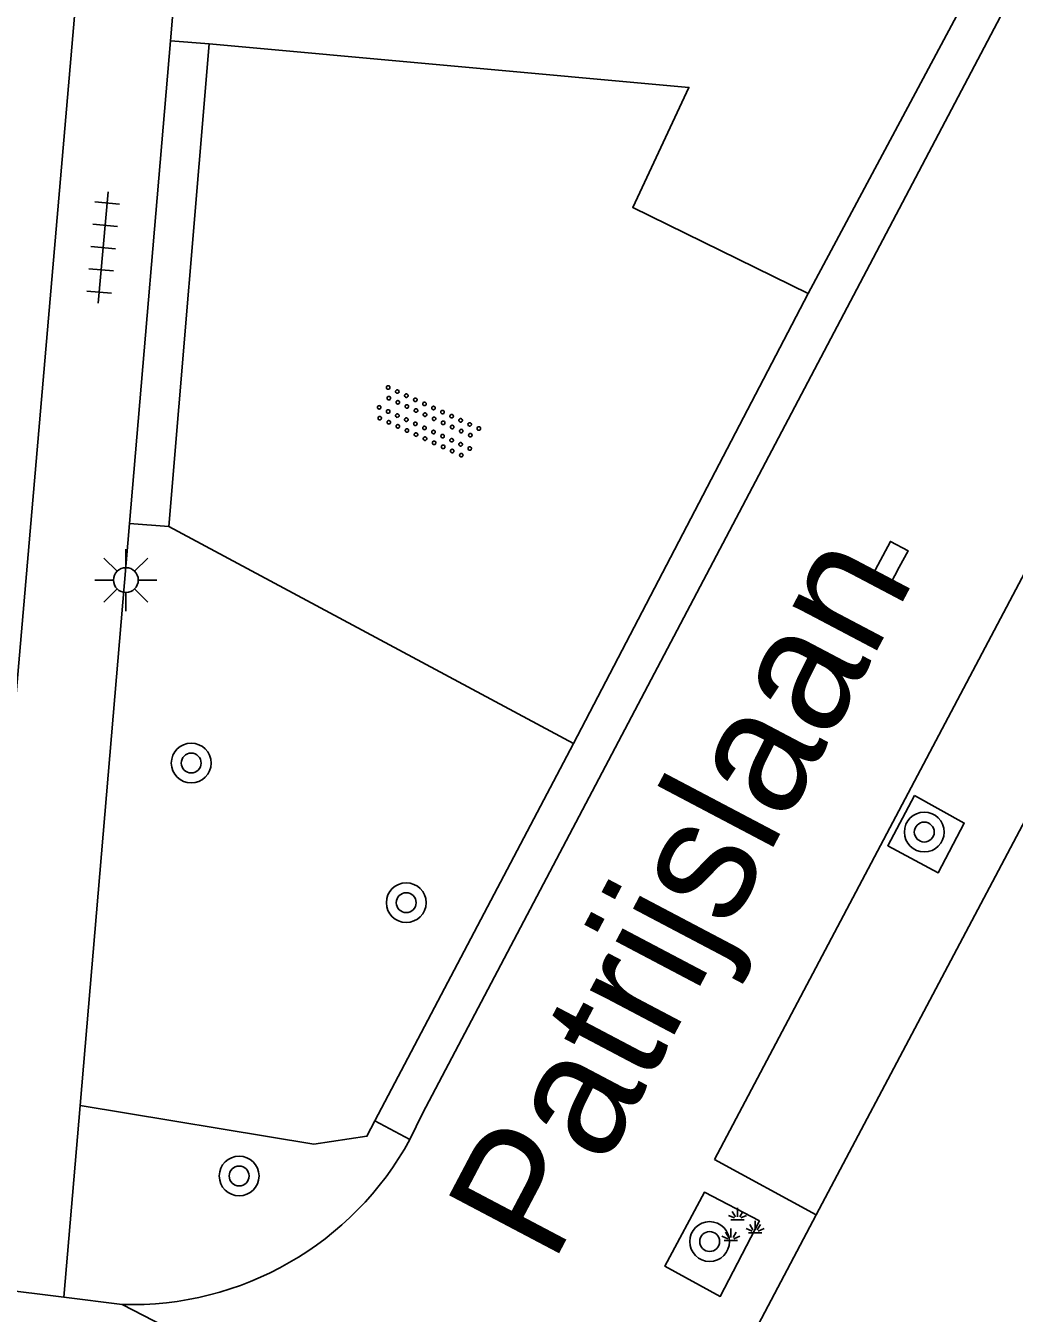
# Model space of a CAD drawing. Extents: x 136000 to 141000, y 400494 to 402006.
# Drawn here: x 137797.28 to 137817.15, y 401652.43 to 401678.33 of the extents above; entities that cross this region are included whole.
import ezdxf

# ---------------------------------------------------------------- set-up
doc = ezdxf.new("R2010")
doc.units = 0
for name, color, linetype in [('gg-anno-openbare ruimte label', 7, 'Continuous'), ('gg-knt-verharding', 7, 'Continuous'), ('gg-knt-verharding nz', 7, 'Continuous'), ('gt-grn-groengrens', 7, 'Continuous'), ('gt-grn-weggrens', 7, 'Continuous'), ('gt-symb-boom', 7, 'Continuous'), ('gt-symb-groenvak', 7, 'Continuous'), ('gt-symb-kolk', 7, 'Continuous'), ('gt-symb-lichtmast', 7, 'Continuous'), ('gt-symb-overige verharding', 7, 'Continuous'), ('gt-symb-tegel verharding', 7, 'Continuous')]:
    doc.layers.add(name, color=color, linetype=linetype)

# ---------------------------------------------------------------- blocks, each defined once
blk = doc.blocks.new('gt0-TEG1')
at = {"layer": 'gt-symb-tegel verharding'}
for p, q in [((-1.125, 0), (1.125, 0)), ((-0.9, -0.25), (-0.9, 0.25)), ((-0.45, -0.25), (-0.45, 0.25)), ((0, -0.25), (0, 0.25)), ((0.45, -0.25), (0.45, 0.25)), ((0.9, -0.25), (0.9, 0.25))]:
    blk.add_line(p, q, dxfattribs=at)
blk = doc.blocks.new('gt0-BOOM')
at = {"layer": 'gt-symb-boom'}
for radius in [0.4, 0.2]:
    blk.add_circle((0, 0), radius, dxfattribs=at)
blk = doc.blocks.new('gt0-GRVAK')
at = {"layer": 'gt-symb-groenvak'}
for p, q in [((-0.091, 0.211), (-0.156, 0.322)), ((-0.047, 0.214), (-0.047, 0.393)), ((-0.004, 0.211), (0.061, 0.322)), ((-0.11, 0.189), (-0.228, 0.24)), ((-0.182, 0.153), (0.088, 0.153)), ((0.015, 0.189), (0.133, 0.24)), ((0.262, -0.052), (0.197, 0.059)), ((0.305, -0.049), (0.305, 0.13)), ((0.349, -0.052), (0.414, 0.059)), ((-0.245, -0.228), (-0.363, -0.177)), ((-0.226, -0.206), (-0.291, -0.095)), ((-0.183, -0.203), (-0.183, -0.024)), ((-0.139, -0.206), (-0.074, -0.095)), ((-0.12, -0.228), (-0.002, -0.177)), ((0.243, -0.074), (0.125, -0.023)), ((0.17, -0.11), (0.441, -0.11)), ((0.368, -0.074), (0.486, -0.023)), ((-0.318, -0.264), (-0.047, -0.264))]:
    blk.add_line(p, q, dxfattribs=at)
blk = doc.blocks.new('gt0-KOLK')
at = {"layer": 'gt-symb-kolk'}
blk.add_lwpolyline([(0, 0), (0.375, 0), (0.375, 0.4), (-0.375, 0.4), (-0.375, 0), (0, 0)], dxfattribs=at)
blk = doc.blocks.new('gt0-LMAST')
at = {"layer": 'gt-symb-lichtmast'}
for p, q in [((-0.005, 0.246), (-0.005, 0.621)), ((-0.182, 0.173), (-0.447, 0.438)), ((0.172, 0.173), (0.437, 0.438)), ((-0.255, -0.004), (-0.63, -0.004)), ((-0.182, -0.181), (-0.447, -0.446)), ((-0.005, -0.254), (-0.005, -0.629)), ((0.437, -0.446), (0.172, -0.181)), ((0.245, -0.004), (0.62, -0.004))]:
    blk.add_line(p, q, dxfattribs=at)
blk.add_circle((-0.005, -0.004), 0.25, dxfattribs=at)
blk = doc.blocks.new('gt0-OVH')
at = {"layer": 'gt-symb-overige verharding'}
for points in [[(-0.972, 0.298), (-0.967, 0.308), (-0.965, 0.319), (-0.966, 0.33), (-0.971, 0.34), (-0.978, 0.348), (-0.988, 0.353), (-0.999, 0.355), (-1.01, 0.354), (-1.02, 0.349), (-1.028, 0.342), (-1.033, 0.332), (-1.035, 0.321), (-1.034, 0.31), (-1.029, 0.3), (-1.022, 0.292), (-1.012, 0.287), (-1.001, 0.285), (-0.99, 0.286), (-0.98, 0.291)], [(-0.772, 0.298), (-0.767, 0.308), (-0.765, 0.319), (-0.766, 0.33), (-0.771, 0.34), (-0.778, 0.348), (-0.788, 0.353), (-0.799, 0.355), (-0.81, 0.354), (-0.82, 0.349), (-0.828, 0.342), (-0.833, 0.332), (-0.835, 0.321), (-0.834, 0.31), (-0.829, 0.3), (-0.822, 0.292), (-0.812, 0.287), (-0.801, 0.285), (-0.79, 0.286), (-0.78, 0.291)], [(-0.572, 0.298), (-0.567, 0.308), (-0.565, 0.319), (-0.566, 0.33), (-0.571, 0.34), (-0.578, 0.348), (-0.588, 0.353), (-0.599, 0.355), (-0.61, 0.354), (-0.62, 0.349), (-0.628, 0.342), (-0.633, 0.332), (-0.635, 0.321), (-0.634, 0.31), (-0.629, 0.3), (-0.622, 0.292), (-0.612, 0.287), (-0.601, 0.285), (-0.59, 0.286), (-0.58, 0.291)], [(-0.372, 0.298), (-0.367, 0.308), (-0.365, 0.319), (-0.366, 0.33), (-0.371, 0.34), (-0.378, 0.348), (-0.388, 0.353), (-0.399, 0.355), (-0.41, 0.354), (-0.42, 0.349), (-0.428, 0.342), (-0.433, 0.332), (-0.435, 0.321), (-0.434, 0.31), (-0.429, 0.3), (-0.422, 0.292), (-0.412, 0.287), (-0.401, 0.285), (-0.39, 0.286), (-0.38, 0.291)], [(-0.172, 0.298), (-0.167, 0.308), (-0.165, 0.319), (-0.166, 0.33), (-0.171, 0.34), (-0.178, 0.348), (-0.188, 0.353), (-0.199, 0.355), (-0.21, 0.354), (-0.22, 0.349), (-0.228, 0.342), (-0.233, 0.332), (-0.235, 0.321), (-0.234, 0.31), (-0.229, 0.3), (-0.222, 0.292), (-0.212, 0.287), (-0.201, 0.285), (-0.19, 0.286), (-0.18, 0.291)], [(0.028, 0.298), (0.033, 0.308), (0.035, 0.319), (0.034, 0.33), (0.029, 0.34), (0.022, 0.348), (0.012, 0.353), (0.001, 0.355), (-0.01, 0.354), (-0.02, 0.349), (-0.028, 0.342), (-0.033, 0.332), (-0.035, 0.321), (-0.034, 0.31), (-0.029, 0.3), (-0.022, 0.292), (-0.012, 0.287), (-0.001, 0.285), (0.01, 0.286), (0.02, 0.291)], [(0.228, 0.298), (0.233, 0.308), (0.235, 0.319), (0.234, 0.33), (0.229, 0.34), (0.222, 0.348), (0.212, 0.353), (0.201, 0.355), (0.19, 0.354), (0.18, 0.349), (0.172, 0.342), (0.167, 0.332), (0.165, 0.321), (0.166, 0.31), (0.171, 0.3), (0.178, 0.292), (0.188, 0.287), (0.199, 0.285), (0.21, 0.286), (0.22, 0.291)], [(0.428, 0.298), (0.433, 0.308), (0.435, 0.319), (0.434, 0.33), (0.429, 0.34), (0.422, 0.348), (0.412, 0.353), (0.401, 0.355), (0.39, 0.354), (0.38, 0.349), (0.372, 0.342), (0.367, 0.332), (0.365, 0.321), (0.366, 0.31), (0.371, 0.3), (0.378, 0.292), (0.388, 0.287), (0.399, 0.285), (0.41, 0.286), (0.42, 0.291)], [(0.628, 0.298), (0.633, 0.308), (0.635, 0.319), (0.634, 0.33), (0.629, 0.34), (0.622, 0.348), (0.612, 0.353), (0.601, 0.355), (0.59, 0.354), (0.58, 0.349), (0.572, 0.342), (0.567, 0.332), (0.565, 0.321), (0.566, 0.31), (0.571, 0.3), (0.578, 0.292), (0.588, 0.287), (0.599, 0.285), (0.61, 0.286), (0.62, 0.291)], [(0.828, 0.298), (0.833, 0.308), (0.835, 0.319), (0.834, 0.33), (0.829, 0.34), (0.822, 0.348), (0.812, 0.353), (0.801, 0.355), (0.79, 0.354), (0.78, 0.349), (0.772, 0.342), (0.767, 0.332), (0.765, 0.321), (0.766, 0.31), (0.771, 0.3), (0.778, 0.292), (0.788, 0.287), (0.799, 0.285), (0.81, 0.286), (0.82, 0.291)], [(1.028, 0.298), (1.033, 0.308), (1.035, 0.319), (1.034, 0.33), (1.029, 0.34), (1.022, 0.348), (1.012, 0.353), (1.001, 0.355), (0.99, 0.354), (0.98, 0.349), (0.972, 0.342), (0.967, 0.332), (0.965, 0.321), (0.966, 0.31), (0.971, 0.3), (0.978, 0.292), (0.988, 0.287), (0.999, 0.285), (1.01, 0.286), (1.02, 0.291)], [(-0.872, 0.106), (-0.867, 0.116), (-0.865, 0.126), (-0.866, 0.137), (-0.871, 0.147), (-0.878, 0.156), (-0.888, 0.161), (-0.899, 0.163), (-0.91, 0.162), (-0.92, 0.157), (-0.928, 0.15), (-0.933, 0.14), (-0.935, 0.129), (-0.934, 0.118), (-0.929, 0.108), (-0.922, 0.1), (-0.912, 0.095), (-0.901, 0.092), (-0.89, 0.094), (-0.88, 0.098)], [(-0.672, 0.106), (-0.667, 0.116), (-0.665, 0.126), (-0.666, 0.137), (-0.671, 0.147), (-0.678, 0.156), (-0.688, 0.161), (-0.699, 0.163), (-0.71, 0.162), (-0.72, 0.157), (-0.728, 0.15), (-0.733, 0.14), (-0.735, 0.129), (-0.734, 0.118), (-0.729, 0.108), (-0.722, 0.1), (-0.712, 0.095), (-0.701, 0.092), (-0.69, 0.094), (-0.68, 0.098)], [(-0.472, 0.106), (-0.467, 0.116), (-0.465, 0.126), (-0.466, 0.137), (-0.471, 0.147), (-0.478, 0.156), (-0.488, 0.161), (-0.499, 0.163), (-0.51, 0.162), (-0.52, 0.157), (-0.528, 0.15), (-0.533, 0.14), (-0.535, 0.129), (-0.534, 0.118), (-0.529, 0.108), (-0.522, 0.1), (-0.512, 0.095), (-0.501, 0.092), (-0.49, 0.094), (-0.48, 0.098)], [(-0.272, 0.106), (-0.267, 0.116), (-0.265, 0.126), (-0.266, 0.137), (-0.271, 0.147), (-0.278, 0.156), (-0.288, 0.161), (-0.299, 0.163), (-0.31, 0.162), (-0.32, 0.157), (-0.328, 0.15), (-0.333, 0.14), (-0.335, 0.129), (-0.334, 0.118), (-0.329, 0.108), (-0.322, 0.1), (-0.312, 0.095), (-0.301, 0.092), (-0.29, 0.094), (-0.28, 0.098)], [(-0.072, 0.106), (-0.067, 0.116), (-0.065, 0.126), (-0.066, 0.137), (-0.071, 0.147), (-0.078, 0.156), (-0.088, 0.161), (-0.099, 0.163), (-0.11, 0.162), (-0.12, 0.157), (-0.128, 0.15), (-0.133, 0.14), (-0.135, 0.129), (-0.134, 0.118), (-0.129, 0.108), (-0.122, 0.1), (-0.112, 0.095), (-0.101, 0.092), (-0.09, 0.094), (-0.08, 0.098)], [(0.128, 0.106), (0.133, 0.116), (0.135, 0.126), (0.134, 0.137), (0.129, 0.147), (0.122, 0.156), (0.112, 0.161), (0.101, 0.163), (0.09, 0.162), (0.08, 0.157), (0.072, 0.15), (0.067, 0.14), (0.065, 0.129), (0.066, 0.118), (0.071, 0.108), (0.078, 0.1), (0.088, 0.095), (0.099, 0.092), (0.11, 0.094), (0.12, 0.098)], [(0.328, 0.106), (0.333, 0.116), (0.335, 0.126), (0.334, 0.137), (0.329, 0.147), (0.322, 0.156), (0.312, 0.161), (0.301, 0.163), (0.29, 0.162), (0.28, 0.157), (0.272, 0.15), (0.267, 0.14), (0.265, 0.129), (0.266, 0.118), (0.271, 0.108), (0.278, 0.1), (0.288, 0.095), (0.299, 0.092), (0.31, 0.094), (0.32, 0.098)], [(0.528, 0.106), (0.533, 0.116), (0.535, 0.126), (0.534, 0.137), (0.529, 0.147), (0.522, 0.156), (0.512, 0.161), (0.501, 0.163), (0.49, 0.162), (0.48, 0.157), (0.472, 0.15), (0.467, 0.14), (0.465, 0.129), (0.466, 0.118), (0.471, 0.108), (0.478, 0.1), (0.488, 0.095), (0.499, 0.092), (0.51, 0.094), (0.52, 0.098)], [(0.728, 0.106), (0.733, 0.116), (0.735, 0.126), (0.734, 0.137), (0.729, 0.147), (0.722, 0.156), (0.712, 0.161), (0.701, 0.163), (0.69, 0.162), (0.68, 0.157), (0.672, 0.15), (0.667, 0.14), (0.665, 0.129), (0.666, 0.118), (0.671, 0.108), (0.678, 0.1), (0.688, 0.095), (0.699, 0.092), (0.71, 0.094), (0.72, 0.098)], [(0.928, 0.106), (0.933, 0.116), (0.935, 0.126), (0.934, 0.137), (0.929, 0.147), (0.922, 0.156), (0.912, 0.161), (0.901, 0.163), (0.89, 0.162), (0.88, 0.157), (0.872, 0.15), (0.867, 0.14), (0.865, 0.129), (0.866, 0.118), (0.871, 0.108), (0.878, 0.1), (0.888, 0.095), (0.899, 0.092), (0.91, 0.094), (0.92, 0.098)], [(-0.972, -0.142), (-0.967, -0.132), (-0.965, -0.121), (-0.966, -0.11), (-0.971, -0.1), (-0.978, -0.092), (-0.988, -0.087), (-0.999, -0.085), (-1.01, -0.086), (-1.02, -0.091), (-1.028, -0.098), (-1.033, -0.108), (-1.035, -0.119), (-1.034, -0.13), (-1.029, -0.14), (-1.022, -0.148), (-1.012, -0.153), (-1.001, -0.155), (-0.99, -0.154), (-0.98, -0.149)], [(-0.772, -0.142), (-0.767, -0.132), (-0.765, -0.121), (-0.766, -0.11), (-0.771, -0.1), (-0.778, -0.092), (-0.788, -0.087), (-0.799, -0.085), (-0.81, -0.086), (-0.82, -0.091), (-0.828, -0.098), (-0.833, -0.108), (-0.835, -0.119), (-0.834, -0.13), (-0.829, -0.14), (-0.822, -0.148), (-0.812, -0.153), (-0.801, -0.155), (-0.79, -0.154), (-0.78, -0.149)], [(-0.572, -0.142), (-0.567, -0.132), (-0.565, -0.121), (-0.566, -0.11), (-0.571, -0.1), (-0.578, -0.092), (-0.588, -0.087), (-0.599, -0.085), (-0.61, -0.086), (-0.62, -0.091), (-0.628, -0.098), (-0.633, -0.108), (-0.635, -0.119), (-0.634, -0.13), (-0.629, -0.14), (-0.622, -0.148), (-0.612, -0.153), (-0.601, -0.155), (-0.59, -0.154), (-0.58, -0.149)], [(-0.372, -0.142), (-0.367, -0.132), (-0.365, -0.121), (-0.366, -0.11), (-0.371, -0.1), (-0.378, -0.092), (-0.388, -0.087), (-0.399, -0.085), (-0.41, -0.086), (-0.42, -0.091), (-0.428, -0.098), (-0.433, -0.108), (-0.435, -0.119), (-0.434, -0.13), (-0.429, -0.14), (-0.422, -0.148), (-0.412, -0.153), (-0.401, -0.155), (-0.39, -0.154), (-0.38, -0.149)], [(-0.172, -0.142), (-0.167, -0.132), (-0.165, -0.121), (-0.166, -0.11), (-0.171, -0.1), (-0.178, -0.092), (-0.188, -0.087), (-0.199, -0.085), (-0.21, -0.086), (-0.22, -0.091), (-0.228, -0.098), (-0.233, -0.108), (-0.235, -0.119), (-0.234, -0.13), (-0.229, -0.14), (-0.222, -0.148), (-0.212, -0.153), (-0.201, -0.155), (-0.19, -0.154), (-0.18, -0.149)], [(0.028, -0.142), (0.033, -0.132), (0.035, -0.121), (0.034, -0.11), (0.029, -0.1), (0.022, -0.092), (0.012, -0.087), (0.001, -0.085), (-0.01, -0.086), (-0.02, -0.091), (-0.028, -0.098), (-0.033, -0.108), (-0.035, -0.119), (-0.034, -0.13), (-0.029, -0.14), (-0.022, -0.148), (-0.012, -0.153), (-0.001, -0.155), (0.01, -0.154), (0.02, -0.149)], [(0.228, -0.142), (0.233, -0.132), (0.235, -0.121), (0.234, -0.11), (0.229, -0.1), (0.222, -0.092), (0.212, -0.087), (0.201, -0.085), (0.19, -0.086), (0.18, -0.091), (0.172, -0.098), (0.167, -0.108), (0.165, -0.119), (0.166, -0.13), (0.171, -0.14), (0.178, -0.148), (0.188, -0.153), (0.199, -0.155), (0.21, -0.154), (0.22, -0.149)], [(0.428, -0.142), (0.433, -0.132), (0.435, -0.121), (0.434, -0.11), (0.429, -0.1), (0.422, -0.092), (0.412, -0.087), (0.401, -0.085), (0.39, -0.086), (0.38, -0.091), (0.372, -0.098), (0.367, -0.108), (0.365, -0.119), (0.366, -0.13), (0.371, -0.14), (0.378, -0.148), (0.388, -0.153), (0.399, -0.155), (0.41, -0.154), (0.42, -0.149)], [(0.628, -0.142), (0.633, -0.132), (0.635, -0.121), (0.634, -0.11), (0.629, -0.1), (0.622, -0.092), (0.612, -0.087), (0.601, -0.085), (0.59, -0.086), (0.58, -0.091), (0.572, -0.098), (0.567, -0.108), (0.565, -0.119), (0.566, -0.13), (0.571, -0.14), (0.578, -0.148), (0.588, -0.153), (0.599, -0.155), (0.61, -0.154), (0.62, -0.149)], [(0.828, -0.142), (0.833, -0.132), (0.835, -0.121), (0.834, -0.11), (0.829, -0.1), (0.822, -0.092), (0.812, -0.087), (0.801, -0.085), (0.79, -0.086), (0.78, -0.091), (0.772, -0.098), (0.767, -0.108), (0.765, -0.119), (0.766, -0.13), (0.771, -0.14), (0.778, -0.148), (0.788, -0.153), (0.799, -0.155), (0.81, -0.154), (0.82, -0.149)], [(1.028, -0.142), (1.033, -0.132), (1.035, -0.121), (1.034, -0.11), (1.029, -0.1), (1.022, -0.092), (1.012, -0.087), (1.001, -0.085), (0.99, -0.086), (0.98, -0.091), (0.972, -0.098), (0.967, -0.108), (0.965, -0.119), (0.966, -0.13), (0.971, -0.14), (0.978, -0.148), (0.988, -0.153), (0.999, -0.155), (1.01, -0.154), (1.02, -0.149)], [(-0.872, -0.334), (-0.867, -0.324), (-0.865, -0.314), (-0.866, -0.303), (-0.871, -0.293), (-0.878, -0.284), (-0.888, -0.279), (-0.899, -0.277), (-0.91, -0.278), (-0.92, -0.283), (-0.928, -0.29), (-0.933, -0.3), (-0.935, -0.311), (-0.934, -0.322), (-0.929, -0.332), (-0.922, -0.34), (-0.912, -0.345), (-0.901, -0.348), (-0.89, -0.346), (-0.88, -0.342)], [(-0.672, -0.334), (-0.667, -0.324), (-0.665, -0.314), (-0.666, -0.303), (-0.671, -0.293), (-0.678, -0.284), (-0.688, -0.279), (-0.699, -0.277), (-0.71, -0.278), (-0.72, -0.283), (-0.728, -0.29), (-0.733, -0.3), (-0.735, -0.311), (-0.734, -0.322), (-0.729, -0.332), (-0.722, -0.34), (-0.712, -0.345), (-0.701, -0.348), (-0.69, -0.346), (-0.68, -0.342)], [(-0.472, -0.334), (-0.467, -0.324), (-0.465, -0.314), (-0.466, -0.303), (-0.471, -0.293), (-0.478, -0.284), (-0.488, -0.279), (-0.499, -0.277), (-0.51, -0.278), (-0.52, -0.283), (-0.528, -0.29), (-0.533, -0.3), (-0.535, -0.311), (-0.534, -0.322), (-0.529, -0.332), (-0.522, -0.34), (-0.512, -0.345), (-0.501, -0.348), (-0.49, -0.346), (-0.48, -0.342)], [(-0.272, -0.334), (-0.267, -0.324), (-0.265, -0.314), (-0.266, -0.303), (-0.271, -0.293), (-0.278, -0.284), (-0.288, -0.279), (-0.299, -0.277), (-0.31, -0.278), (-0.32, -0.283), (-0.328, -0.29), (-0.333, -0.3), (-0.335, -0.311), (-0.334, -0.322), (-0.329, -0.332), (-0.322, -0.34), (-0.312, -0.345), (-0.301, -0.348), (-0.29, -0.346), (-0.28, -0.342)], [(-0.072, -0.334), (-0.067, -0.324), (-0.065, -0.314), (-0.066, -0.303), (-0.071, -0.293), (-0.078, -0.284), (-0.088, -0.279), (-0.099, -0.277), (-0.11, -0.278), (-0.12, -0.283), (-0.128, -0.29), (-0.133, -0.3), (-0.135, -0.311), (-0.134, -0.322), (-0.129, -0.332), (-0.122, -0.34), (-0.112, -0.345), (-0.101, -0.348), (-0.09, -0.346), (-0.08, -0.342)], [(0.128, -0.334), (0.133, -0.324), (0.135, -0.314), (0.134, -0.303), (0.129, -0.293), (0.122, -0.284), (0.112, -0.279), (0.101, -0.277), (0.09, -0.278), (0.08, -0.283), (0.072, -0.29), (0.067, -0.3), (0.065, -0.311), (0.066, -0.322), (0.071, -0.332), (0.078, -0.34), (0.088, -0.345), (0.099, -0.348), (0.11, -0.346), (0.12, -0.342)], [(0.328, -0.334), (0.333, -0.324), (0.335, -0.314), (0.334, -0.303), (0.329, -0.293), (0.322, -0.284), (0.312, -0.279), (0.301, -0.277), (0.29, -0.278), (0.28, -0.283), (0.272, -0.29), (0.267, -0.3), (0.265, -0.311), (0.266, -0.322), (0.271, -0.332), (0.278, -0.34), (0.288, -0.345), (0.299, -0.348), (0.31, -0.346), (0.32, -0.342)], [(0.528, -0.334), (0.533, -0.324), (0.535, -0.314), (0.534, -0.303), (0.529, -0.293), (0.522, -0.284), (0.512, -0.279), (0.501, -0.277), (0.49, -0.278), (0.48, -0.283), (0.472, -0.29), (0.467, -0.3), (0.465, -0.311), (0.466, -0.322), (0.471, -0.332), (0.478, -0.34), (0.488, -0.345), (0.499, -0.348), (0.51, -0.346), (0.52, -0.342)], [(0.728, -0.334), (0.733, -0.324), (0.735, -0.314), (0.734, -0.303), (0.729, -0.293), (0.722, -0.284), (0.712, -0.279), (0.701, -0.277), (0.69, -0.278), (0.68, -0.283), (0.672, -0.29), (0.667, -0.3), (0.665, -0.311), (0.666, -0.322), (0.671, -0.332), (0.678, -0.34), (0.688, -0.345), (0.699, -0.348), (0.71, -0.346), (0.72, -0.342)], [(0.928, -0.334), (0.933, -0.324), (0.935, -0.314), (0.934, -0.303), (0.929, -0.293), (0.922, -0.284), (0.912, -0.279), (0.901, -0.277), (0.89, -0.278), (0.88, -0.283), (0.872, -0.29), (0.867, -0.3), (0.865, -0.311), (0.866, -0.322), (0.871, -0.332), (0.878, -0.34), (0.888, -0.345), (0.899, -0.348), (0.91, -0.346), (0.92, -0.342)]]:
    blk.add_lwpolyline(points, close=True, dxfattribs=at)

msp = doc.modelspace()

# ---------------------------------------------------------------- linework, layer by layer
at = {"layer": 'gg-knt-verharding'}
for p, q in [((137796.771, 401661.23), (137799.384, 401691.73)), ((137832.057, 401690.136), (137813.166, 401654.412)), ((137800.186, 401678.027), (137800.401, 401680.552)), ((137816.475, 401679.44), (137813.007, 401672.94)), ((137799.362, 401668.319), (137800.186, 401678.027)), ((137800.96, 401677.963), (137800.155, 401668.253)), ((137808.289, 401663.894), (137813.007, 401672.94)), ((137799.362, 401668.319), (137798.367, 401656.612)), ((137800.155, 401668.253), (137808.289, 401663.894)), ((137798.04, 401652.76), (137798.367, 401656.612)), ((137811.779, 401651.789), (137813.166, 401654.412)), ((137798.04, 401652.76), (137796.04, 401653)), ((137799.211, 401652.61), (137798.04, 401652.76))]:
    msp.add_line(p, q, dxfattribs=at)
for points in [[(137816.941, 401678.642), (137805.251, 401656.45), (137804.999, 401655.931)], [(137815.143, 401662.848), (137814.607, 401661.835), (137815.618, 401661.29), (137816.143, 401662.291), (137815.143, 401662.848)], [(137812.029, 401654.292), (137810.92, 401654.868), (137810.125, 401653.38), (137811.239, 401652.772), (137812.029, 401654.292)]]:
    msp.add_lwpolyline(points, dxfattribs=at)
msp.add_arc((137799.406, 401658.974), 6.367, 268.2439, 331.4482, dxfattribs=at)
at = {"layer": 'gg-knt-verharding nz'}
for p, q in [((137811.121, 401655.529), (137830.641, 401692.463)), ((137813.166, 401654.412), (137811.121, 401655.529))]:
    msp.add_line(p, q, dxfattribs=at)
msp.add_lwpolyline([(137800.96, 401677.963), (137810.609, 401677.088), (137809.479, 401674.669), (137813.007, 401672.94)], dxfattribs=at)
at = {"layer": 'gt-grn-groengrens'}
for p, q in [((137800.96, 401677.963), (137800.186, 401678.027)), ((137800.155, 401668.253), (137799.362, 401668.319)), ((137808.289, 401663.894), (137804.296, 401656.301)), ((137804.296, 401656.301), (137804.999, 401655.931))]:
    msp.add_line(p, q, dxfattribs=at)
msp.add_lwpolyline([(137798.367, 401656.612), (137803.066, 401655.832), (137804.135, 401655.993), (137804.296, 401656.301)], dxfattribs=at)
at = {"layer": 'gt-grn-weggrens'}
msp.add_line((137799.211, 401652.61), (137805.539, 401649.359), dxfattribs=at)

# ---------------------------------------------------------------- block references
at = {"layer": 'gt-symb-boom'}
for p in [(137800.602, 401663.499), (137815.34, 401662.111), (137804.925, 401660.691), (137801.566, 401655.194), (137811.025, 401653.876)]:
    msp.add_blockref('gt0-BOOM', p, dxfattribs=at)
at = {"layer": 'gt-symb-groenvak'}
msp.add_blockref('gt0-GRVAK', (137811.634, 401654.161), dxfattribs=at)
at = {"layer": 'gt-symb-kolk', "rotation": 61.97468393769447}
msp.add_blockref('gt0-KOLK', (137814.838, 401667.437), dxfattribs=at)
at = {"layer": 'gt-symb-lichtmast'}
msp.add_blockref('gt0-LMAST', (137799.293, 401667.182), dxfattribs=at)
at = {"layer": 'gt-symb-overige verharding', "rotation": -24.38706671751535}
msp.add_blockref('gt0-OVH', (137805.341, 401670.348), dxfattribs=at)
at = {"layer": 'gt-symb-tegel verharding', "rotation": 84.83669318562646}
msp.add_blockref('gt0-TEG1', (137798.832, 401673.866), dxfattribs=at)

# ---------------------------------------------------------------- texts
at = {"layer": 'gg-anno-openbare ruimte label'}
msp.add_text('Patrijslaan', height=2.5, rotation=62.2, dxfattribs=at).set_placement((137807.871, 401653.397))

doc.saveas('drawing.dxf')
